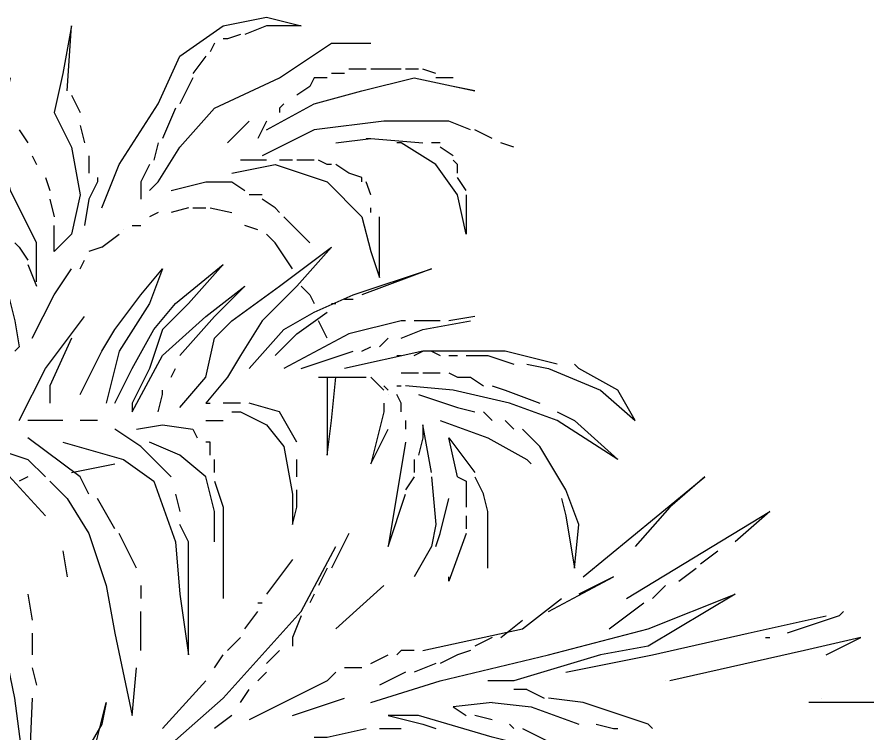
# Model space of a CAD drawing. Extents: x 8134 to 11793, y 3225 to 13425.
# Drawn here: x 11655.2 to 11687.46, y 11271.67 to 11298.62 of the extents above; entities that cross this region are included whole.
import ezdxf

# ---------------------------------------------------------------- set-up
doc = ezdxf.new("R2010")
doc.units = 0
doc.layers.add('RD_SHT_Bndy', color=7, linetype='Continuous')

msp = doc.modelspace()

# ---------------------------------------------------------------- linework, layer by layer
at = {"layer": 'RD_SHT_Bndy'}
for points in [[(11658.384, 11291.43), (11659.037, 11293.063), (11660.507, 11295.35), (11661.324, 11297.146), (11662.957, 11298.29), (11664.591, 11298.616), (11665.897, 11298.29), (11664.591, 11298.29), (11663.774, 11297.963)], [(11657.077, 11295.84), (11657.077, 11295.84), (11657.241, 11298.29), (11656.914, 11296.493), (11656.587, 11295.023), (11657.241, 11293.716), (11657.567, 11291.92), (11657.241, 11290.45), (11656.587, 11289.796), (11656.587, 11290.776)], [(11663.611, 11297.963), (11663.121, 11297.8), (11662.957, 11297.8)], [(11660.181, 11292.083), (11660.507, 11292.41), (11661.324, 11293.716), (11662.631, 11295.186), (11665.081, 11296.33), (11667.041, 11297.636), (11668.511, 11297.636)], [(11662.631, 11297.636), (11662.467, 11297.31)], [(11662.304, 11297.146), (11661.814, 11296.493)], [(11667.531, 11296.493), (11667.041, 11296.493)], [(11668.347, 11296.656), (11668.184, 11296.656), (11667.694, 11296.656)], [(11669.654, 11296.656), (11668.511, 11296.656)], [(11670.307, 11296.656), (11670.144, 11296.656), (11669.817, 11296.656)], [(11670.961, 11296.493), (11670.471, 11296.656)], [(11655.934, 11288.653), (11655.934, 11290.123), (11654.954, 11292.083), (11654.464, 11294.043), (11654.954, 11296.33)], [(11661.814, 11296.33), (11661.324, 11295.35), (11661.324, 11295.35)], [(11664.591, 11294.37), (11666.387, 11295.35), (11668.184, 11295.84), (11670.144, 11296.33), (11672.431, 11295.84), (11671.614, 11296.003)], [(11666.877, 11296.33), (11666.387, 11296.33), (11666.224, 11296.003)], [(11671.614, 11296.33), (11670.961, 11296.33)], [(11666.224, 11296.003), (11665.734, 11295.676)], [(11657.241, 11295.676), (11657.567, 11295.023)], [(11661.161, 11295.186), (11660.671, 11294.043)], [(11665.244, 11295.35), (11665.081, 11295.186), (11665.081, 11295.023)], [(11657.567, 11294.533), (11657.567, 11294.533), (11657.731, 11293.88)], [(11663.121, 11293.88), (11663.774, 11294.533), (11663.937, 11294.696)], [(11664.591, 11294.696), (11664.264, 11294.043)], [(11672.267, 11294.37), (11671.451, 11294.696), (11669.001, 11294.696), (11666.387, 11294.37), (11664.427, 11293.39)], [(11655.281, 11294.37), (11655.607, 11293.88)], [(11673.084, 11294.043), (11672.431, 11294.37)], [(11660.507, 11293.88), (11660.344, 11293.226)], [(11667.204, 11293.88), (11668.511, 11294.043), (11670.471, 11293.88)], [(11668.347, 11294.043), (11668.511, 11294.043)], [(11672.104, 11291.92), (11672.104, 11290.45), (11671.777, 11291.92), (11670.961, 11293.063), (11669.654, 11293.88), (11669.491, 11293.88)], [(11671.124, 11293.88), (11670.961, 11293.88), (11670.797, 11293.88)], [(11673.901, 11293.716), (11673.411, 11293.88)], [(11671.614, 11293.39), (11671.124, 11293.716)], [(11655.771, 11293.39), (11655.934, 11293.063), (11655.934, 11293.063)], [(11657.894, 11293.39), (11657.894, 11293.063), (11657.894, 11292.736)], [(11664.591, 11293.226), (11663.611, 11293.226)], [(11665.571, 11293.226), (11665.081, 11293.226)], [(11666.387, 11293.226), (11665.734, 11293.226)], [(11667.041, 11293.063), (11666.877, 11293.063), (11666.551, 11293.226)], [(11671.777, 11292.736), (11671.777, 11293.063), (11671.614, 11293.226)], [(11660.181, 11293.063), (11659.854, 11292.41), (11659.854, 11291.756)], [(11663.284, 11292.736), (11664.917, 11293.063), (11666.877, 11292.41), (11668.184, 11291.103), (11668.511, 11289.796), (11668.837, 11288.816), (11668.837, 11290.45), (11668.837, 11291.103)], [(11667.694, 11292.736), (11667.204, 11293.063)], [(11656.261, 11292.573), (11656.424, 11292.083)], [(11658.221, 11292.573), (11658.221, 11292.41), (11657.894, 11291.756), (11657.731, 11290.776)], [(11668.184, 11292.41), (11668.184, 11292.573), (11667.694, 11292.736)], [(11672.104, 11292.083), (11671.777, 11292.573)], [(11660.997, 11292.083), (11662.304, 11292.41), (11663.284, 11292.41), (11663.774, 11292.083)], [(11668.511, 11291.92), (11668.511, 11291.92), (11668.347, 11292.41)], [(11664.427, 11291.92), (11663.937, 11291.92)], [(11653.321, 11291.756), (11653.647, 11291.43), (11654.627, 11289.143), (11655.117, 11287.183), (11655.281, 11286.203)], [(11656.424, 11291.756), (11656.587, 11291.103)], [(11665.081, 11291.266), (11664.917, 11291.43), (11664.427, 11291.756)], [(11660.507, 11291.266), (11660.507, 11291.266), (11660.181, 11291.103)], [(11661.651, 11291.43), (11660.997, 11291.266)], [(11661.814, 11291.43), (11662.304, 11291.43)], [(11662.467, 11291.43), (11663.284, 11291.266)], [(11668.511, 11291.266), (11668.511, 11291.43)], [(11666.224, 11290.123), (11665.244, 11291.103)], [(11659.201, 11290.613), (11659.201, 11290.613)], [(11659.527, 11290.776), (11659.854, 11290.776)], [(11664.264, 11290.613), (11663.774, 11290.776)], [(11658.384, 11289.96), (11659.037, 11290.45)], [(11665.571, 11289.143), (11664.917, 11290.123), (11664.591, 11290.45)], [(11655.117, 11290.123), (11655.281, 11289.96), (11655.607, 11289.47)], [(11658.384, 11289.96), (11657.894, 11289.796)], [(11661.324, 11283.916), (11662.304, 11285.06), (11662.631, 11286.53), (11663.284, 11287.183), (11665.081, 11288.49), (11667.041, 11289.96), (11665.734, 11288.49), (11664.427, 11287.183), (11663.611, 11285.876), (11663.121, 11285.06), (11662.304, 11284.08), (11662.467, 11284.08)], [(11655.607, 11289.306), (11655.934, 11288.49)], [(11657.567, 11289.143), (11657.731, 11289.47)], [(11658.874, 11284.08), (11659.527, 11285.386), (11660.344, 11286.856), (11661.161, 11287.836), (11662.957, 11289.306), (11661.651, 11287.836), (11660.671, 11286.856), (11660.181, 11285.386), (11659.527, 11284.08), (11659.527, 11283.753), (11660.671, 11285.876), (11662.304, 11287.346), (11663.774, 11288.49), (11662.631, 11287.346), (11661.324, 11285.876), (11661.324, 11285.876)], [(11655.771, 11286.53), (11656.587, 11288.163), (11657.241, 11289.143)], [(11657.567, 11284.406), (11658.384, 11286.04), (11658.874, 11286.856), (11659.854, 11288.163), (11660.671, 11289.143), (11660.181, 11287.836), (11659.037, 11286.04), (11658.547, 11284.08)], [(11663.937, 11285.386), (11665.244, 11286.856), (11666.387, 11287.51), (11667.857, 11288.163), (11670.797, 11289.143), (11668.184, 11288.163)], [(11665.897, 11288.49), (11666.224, 11288.163), (11666.387, 11287.836)], [(11667.531, 11288), (11667.857, 11288)], [(11667.041, 11287.836), (11667.204, 11287.836)], [(11655.281, 11283.426), (11656.261, 11285.386), (11657.731, 11287.346)], [(11664.917, 11285.876), (11665.734, 11286.693), (11666.877, 11287.51)], [(11672.431, 11287.346), (11671.451, 11287.183)], [(11669.817, 11287.183), (11669.654, 11287.183), (11667.694, 11286.693), (11665.244, 11285.386)], [(11666.877, 11286.53), (11666.551, 11287.183)], [(11669.654, 11286.53), (11670.471, 11286.856), (11672.267, 11287.183)], [(11671.124, 11287.183), (11670.144, 11287.183)], [(11657.241, 11286.53), (11656.424, 11284.733), (11656.424, 11284.08)], [(11668.837, 11286.203), (11669.164, 11286.53)], [(11655.117, 11286.04), (11655.281, 11286.203)], [(11665.897, 11285.386), (11667.857, 11286.04)], [(11675.534, 11285.55), (11673.574, 11286.04), (11670.471, 11286.04), (11667.531, 11285.386)], [(11668.184, 11286.04), (11668.184, 11286.04), (11668.511, 11286.203)], [(11670.144, 11285.876), (11670.471, 11286.04)], [(11670.797, 11286.04), (11671.124, 11285.876)], [(11669.491, 11285.876), (11669.654, 11285.876)], [(11671.451, 11285.876), (11671.777, 11285.876)], [(11672.104, 11285.876), (11672.921, 11285.876), (11673.901, 11285.55)], [(11674.391, 11285.55), (11675.207, 11285.386), (11677.167, 11284.57), (11678.474, 11283.426), (11677.821, 11284.57), (11676.351, 11285.386), (11676.187, 11285.55)], [(11660.997, 11285.06), (11661.161, 11285.386)], [(11669.654, 11285.223), (11670.307, 11285.223)], [(11670.471, 11285.223), (11670.961, 11285.223)], [(11670.961, 11285.223), (11671.124, 11285.223)], [(11671.451, 11285.223), (11671.777, 11285.06)], [(11666.551, 11285.06), (11668.347, 11285.06)], [(11666.877, 11285.06), (11666.877, 11284.08), (11666.877, 11283.1), (11666.877, 11282.12), (11667.041, 11283.426), (11667.204, 11285.06)], [(11669.001, 11284.57), (11668.511, 11285.06)], [(11671.777, 11285.06), (11672.267, 11285.06)], [(11672.267, 11285.06), (11672.757, 11284.733)], [(11660.507, 11283.753), (11660.671, 11284.406), (11660.671, 11284.57)], [(11669.001, 11284.733), (11669.164, 11284.57)], [(11669.491, 11284.733), (11669.654, 11284.733)], [(11675.534, 11283.753), (11676.187, 11283.426), (11677.821, 11281.956), (11675.534, 11283.426), (11673.737, 11284.08), (11671.614, 11284.57), (11669.817, 11284.733)], [(11673.084, 11284.733), (11673.574, 11284.57), (11674.881, 11284.08)], [(11669.164, 11284.406), (11669.164, 11284.406)], [(11669.654, 11283.753), (11669.654, 11284.08), (11669.491, 11284.406)], [(11670.307, 11284.406), (11671.777, 11283.916), (11672.431, 11283.753)], [(11663.611, 11284.08), (11662.957, 11284.08)], [(11665.734, 11282.61), (11665.081, 11283.753), (11663.937, 11284.08)], [(11669.001, 11284.08), (11669.001, 11283.753), (11668.511, 11281.793), (11669.164, 11283.1)], [(11663.284, 11283.753), (11663.611, 11283.753), (11664.591, 11283.263), (11665.244, 11282.446), (11665.571, 11280.649), (11665.571, 11279.506), (11665.734, 11280.159), (11665.734, 11280.813)], [(11672.757, 11283.753), (11673.084, 11283.426)], [(11656.914, 11283.426), (11656.914, 11283.426), (11655.607, 11283.426)], [(11658.221, 11283.426), (11657.567, 11283.426)], [(11659.691, 11283.1), (11660.671, 11283.263), (11661.814, 11283.1), (11661.977, 11282.773)], [(11662.304, 11283.426), (11662.957, 11283.426)], [(11669.817, 11283.426), (11669.817, 11283.426), (11669.817, 11283.1)], [(11670.797, 11281.466), (11670.797, 11281.466), (11670.471, 11283.263), (11670.471, 11282.773), (11670.307, 11282.12)], [(11671.124, 11283.426), (11672.921, 11282.773), (11674.391, 11281.956), (11674.554, 11281.793)], [(11673.574, 11283.426), (11673.901, 11283.1)], [(11660.997, 11281.303), (11659.854, 11282.446), (11658.874, 11283.1)], [(11675.697, 11280.486), (11675.861, 11279.833), (11676.187, 11277.873), (11676.351, 11279.506), (11675.861, 11280.813), (11674.881, 11282.446), (11674.227, 11283.1)], [(11653.157, 11282.773), (11655.607, 11281.956), (11656.261, 11281.303)], [(11657.894, 11280.649), (11657.567, 11281.303), (11655.607, 11282.773)], [(11656.914, 11282.61), (11659.201, 11281.956), (11660.344, 11281.139), (11661.161, 11278.853), (11661.324, 11276.893), (11661.651, 11274.606), (11661.651, 11278.853), (11661.324, 11279.506)], [(11662.631, 11278.853), (11662.631, 11279.996), (11662.304, 11281.303), (11661.324, 11282.12), (11660.181, 11282.61)], [(11662.467, 11282.12), (11662.467, 11282.61), (11662.304, 11282.61)], [(11669.817, 11282.61), (11669.817, 11282.61), (11669.164, 11278.689), (11669.817, 11280.649)], [(11671.777, 11281.303), (11671.451, 11282.773), (11672.431, 11281.466)], [(11655.771, 11272.973), (11655.607, 11269.216), (11655.117, 11272.973), (11654.464, 11276.076), (11654.301, 11278.199), (11653.974, 11279.996), (11653.157, 11282.12)], [(11656.261, 11279.833), (11654.464, 11281.793), (11653.321, 11281.956)], [(11662.631, 11281.466), (11662.631, 11281.956)], [(11665.734, 11281.303), (11665.734, 11281.956)], [(11670.144, 11281.956), (11670.144, 11281.466)], [(11657.241, 11281.466), (11658.874, 11281.793)], [(11655.607, 11281.303), (11655.281, 11281.139)], [(11670.144, 11281.303), (11669.817, 11280.813)], [(11670.797, 11281.303), (11670.961, 11279.506), (11670.797, 11278.689), (11670.144, 11277.546)], [(11671.777, 11281.303), (11672.104, 11281.139), (11672.104, 11280.649)], [(11672.431, 11281.303), (11672.757, 11280.649)], [(11676.514, 11277.546), (11681.088, 11281.303), (11679.781, 11280.159), (11678.474, 11278.689)], [(11656.424, 11281.139), (11657.077, 11280.486), (11657.894, 11279.179), (11658.547, 11277.219), (11658.874, 11275.423), (11659.527, 11272.319), (11659.691, 11274.116)], [(11662.631, 11281.139), (11662.957, 11280.159), (11662.957, 11278.526), (11662.957, 11276.729), (11662.957, 11276.729)], [(11661.161, 11280.649), (11661.324, 11279.996)], [(11672.104, 11280.649), (11672.104, 11280.159)], [(11672.921, 11277.873), (11672.921, 11279.996), (11672.757, 11280.649)], [(11658.874, 11279.343), (11658.221, 11280.486)], [(11670.961, 11278.689), (11671.124, 11279.179), (11671.451, 11280.486), (11671.451, 11280.486)], [(11678.147, 11276.729), (11683.538, 11279.996), (11682.231, 11278.853)], [(11672.104, 11279.833), (11672.104, 11279.343)], [(11659.691, 11277.873), (11659.527, 11278.199), (11659.037, 11279.179)], [(11667.694, 11279.179), (11667.041, 11277.873)], [(11672.104, 11279.179), (11672.104, 11279.179), (11671.451, 11277.383), (11671.451, 11277.546)], [(11657.731, 11267.583), (11660.181, 11270.523), (11662.957, 11272.973), (11665.897, 11276.239), (11667.204, 11278.689)], [(11656.914, 11278.526), (11657.077, 11277.546)], [(11680.924, 11278.036), (11681.578, 11278.526)], [(11665.571, 11278.199), (11664.591, 11276.893)], [(11666.877, 11277.873), (11666.551, 11277.219)], [(11680.108, 11277.383), (11680.761, 11277.873)], [(11675.207, 11276.239), (11677.657, 11277.546), (11676.351, 11276.893)], [(11659.854, 11277.219), (11659.854, 11276.729)], [(11667.204, 11275.586), (11669.001, 11277.219)], [(11679.127, 11276.729), (11679.618, 11277.219)], [(11655.607, 11276.893), (11655.607, 11276.893), (11655.771, 11275.913)], [(11666.387, 11276.893), (11666.224, 11276.566)], [(11668.511, 11272.809), (11671.124, 11273.626), (11675.207, 11274.606), (11678.964, 11275.586), (11682.231, 11276.893), (11678.964, 11274.933), (11677.167, 11274.606), (11673.901, 11273.626), (11672.921, 11273.626)], [(11670.471, 11274.769), (11674.227, 11275.586), (11675.697, 11276.729)], [(11664.264, 11276.566), (11664.427, 11276.566)], [(11677.494, 11275.586), (11678.801, 11276.566)], [(11659.854, 11274.769), (11659.854, 11276.239)], [(11663.774, 11275.586), (11664.264, 11276.239)], [(11665.897, 11276.076), (11665.571, 11275.259), (11665.571, 11274.933)], [(11675.861, 11273.953), (11679.127, 11274.606), (11682.721, 11275.423), (11685.661, 11276.076)], [(11686.314, 11276.239), (11686.151, 11276.076), (11684.191, 11275.423)], [(11673.411, 11275.259), (11674.227, 11275.913)], [(11655.771, 11275.423), (11655.771, 11274.606)], [(11663.121, 11274.769), (11663.611, 11275.259)], [(11673.084, 11275.259), (11672.431, 11274.933)], [(11685.661, 11274.606), (11686.968, 11275.259), (11684.844, 11274.769), (11679.781, 11273.626)], [(11683.374, 11275.259), (11683.538, 11275.259)], [(11664.591, 11274.279), (11665.081, 11274.769)], [(11670.144, 11274.769), (11669.654, 11274.769), (11669.491, 11274.606)], [(11672.267, 11274.769), (11671.777, 11274.606), (11671.124, 11274.279)], [(11662.631, 11274.116), (11662.957, 11274.606)], [(11668.511, 11274.279), (11669.164, 11274.606)], [(11655.771, 11274.116), (11655.934, 11273.463)], [(11668.184, 11274.116), (11667.531, 11274.116)], [(11670.961, 11274.279), (11670.144, 11273.953)], [(11667.204, 11273.953), (11666.877, 11273.626), (11663.937, 11272.156)], [(11664.591, 11273.953), (11664.264, 11273.626)], [(11669.817, 11273.953), (11668.837, 11273.463)], [(11660.671, 11271.829), (11662.304, 11273.626)], [(11679.618, 11273.626), (11679.618, 11273.626)], [(11663.611, 11272.809), (11663.937, 11273.299)], [(11674.391, 11273.299), (11673.901, 11273.299)], [(11674.391, 11273.299), (11675.044, 11272.973)], [(11665.571, 11272.319), (11667.531, 11272.973)], [(11679.127, 11271.829), (11678.964, 11271.993), (11676.514, 11272.809), (11675.207, 11272.973)], [(11685.498, 11272.973), (11685.498, 11272.973)], [(11657.241, 11268.889), (11657.731, 11269.543), (11658.547, 11272.809), (11658.384, 11271.993), (11656.587, 11268.889)], [(11673.084, 11272.809), (11671.614, 11272.646), (11672.104, 11272.319)], [(11673.084, 11272.809), (11674.554, 11272.646)], [(11674.554, 11272.646), (11676.351, 11271.993)], [(11687.458, 11272.809), (11686.641, 11272.809), (11685.008, 11272.809)], [(11663.284, 11272.319), (11662.631, 11271.829)], [(11674.391, 11271.176), (11673.084, 11271.503), (11670.307, 11272.319), (11669.164, 11272.319), (11670.471, 11271.993), (11670.961, 11271.829)], [(11673.084, 11272.156), (11672.431, 11272.319)], [(11673.737, 11271.993), (11673.901, 11271.829)], [(11677.004, 11271.993), (11677.657, 11271.829), (11677.821, 11271.829)], [(11666.387, 11271.503), (11666.877, 11271.503), (11668.347, 11271.829)], [(11668.837, 11271.829), (11669.164, 11271.829), (11669.654, 11271.829)], [(11674.227, 11271.829), (11675.207, 11271.339)]]:
    msp.add_lwpolyline(points, dxfattribs=at)

doc.saveas('drawing.dxf')
